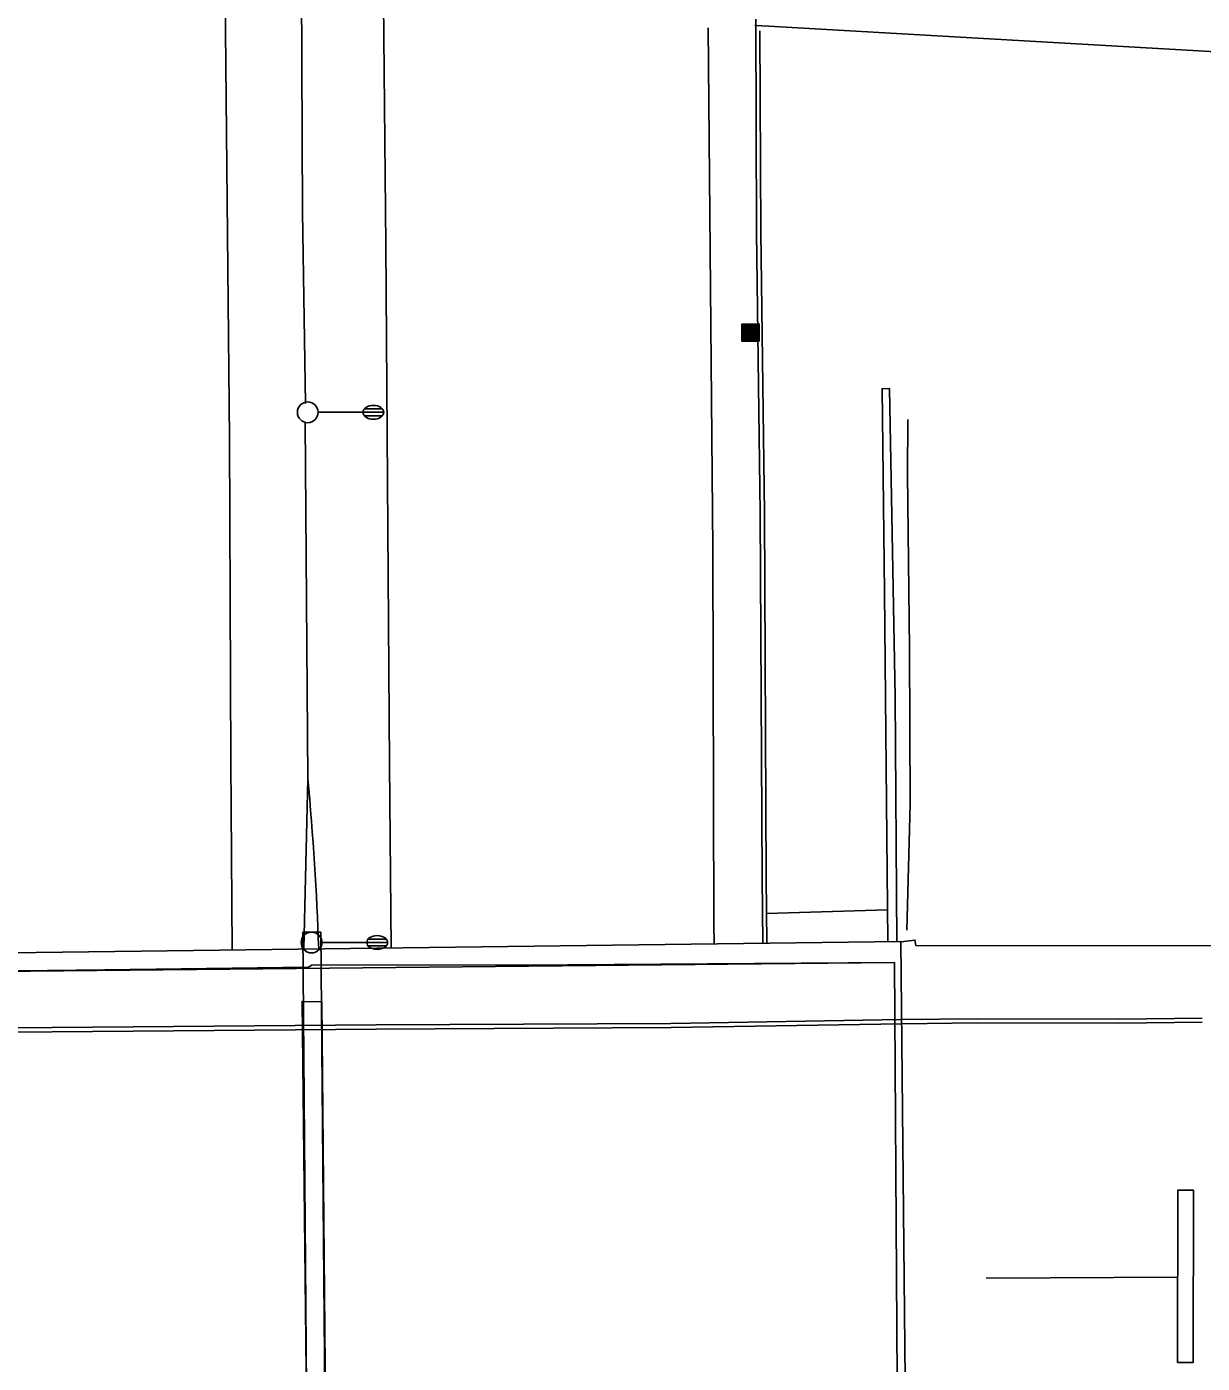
# Model space of a CAD drawing. Extents: x 2145380 to 2157287, y 139568 to 149130.
# Drawn here: x 2150806.3 to 2150976.4, y 140325.9 to 140519.3 of the extents above; entities that cross this region are included whole.
import ezdxf

# ---------------------------------------------------------------- set-up
doc = ezdxf.new("R2010")
doc.units = 0
for name, color, linetype in [('PR_PREVIOUSLY CONSTRUCTED', 7, 'Continuous'), ('TOPO_Asphalt', 7, 'Continuous'), ('TOPO_BRIDGE_Floor Deck', 7, 'Continuous'), ('TOPO_BRIDGE_Low Beam', 7, 'Continuous'), ('TOPO_BRIDGE_Pier', 7, 'Continuous'), ('TOPO_BRIDGE_Pier Cap', 7, 'Continuous'), ('TOPO_Concrete', 7, 'Continuous'), ('TOPO_Curb Back', 7, 'Continuous'), ('TOPO_Flowline', 7, 'Continuous'), ('TOPO_Light Pole', 7, 'Continuous'), ('TOPO_Misc', 7, 'Continuous'), ('TOPO_Misc Line', 7, 'Continuous'), ('TOPO_Sidewalk', 7, 'Continuous'), ('TOPO_Wall Freestanding', 7, 'Continuous')]:
    doc.layers.add(name, color=color, linetype=linetype)

# ---------------------------------------------------------------- blocks, each defined once
blk = doc.blocks.new('LP')
at = {"layer": 'TOPO_Light Pole'}
blk.add_line((3.81, 0), (20.32, 0), dxfattribs=at)
for points in [[(20.32, 0), (27.94, 0)], [(20.32, 0), (23.5, 0)], [(20.83, 1.27), (27.43, 1.27)], [(20.83, 1.27), (23.5, 1.27)], [(23.71, 1.27), (27.43, 1.27)], [(23.71, 0), (27.94, 0)], [(20.83, -1.27), (27.43, -1.27)], [(20.83, -1.27), (23.5, -1.27)], [(23.71, -1.27), (27.43, -1.27)]]:
    blk.add_lwpolyline(points, dxfattribs=at)
blk.add_circle((0, 0), 3.81, dxfattribs=at)
blk.add_ellipse((24.13, 0), major_axis=(3.81, 0), ratio=0.666667, dxfattribs=at)
blk = doc.blocks.new('CB')
at = {"layer": 'TOPO_Misc'}
for p, q in [((-3.08, 2.99), (3.24, 2.99)), ((-3.08, 2.68), (3.24, 2.68)), ((-3.08, 2.36), (3.24, 2.36)), ((-3.08, 2.05), (3.24, 2.05)), ((-3.08, 1.73), (3.24, 1.73)), ((-3.08, 1.4), (3.24, 1.4)), ((-3.08, 1.1), (3.24, 1.1)), ((-3.08, 0.77), (3.24, 0.77)), ((-3.08, 0.46), (3.24, 0.46)), ((-3.08, 0.14), (3.24, 0.14)), ((-3.08, -0.17), (3.24, -0.17)), ((-3.08, -0.48), (3.24, -0.48)), ((-3.08, -0.8), (3.24, -0.8)), ((-3.08, -1.11), (3.26, -1.11)), ((-3.08, -1.43), (3.26, -1.43)), ((-3.08, -1.75), (3.26, -1.75)), ((-3.08, -2.07), (3.26, -2.07)), ((-3.08, -2.39), (3.26, -2.39)), ((-3.08, -2.7), (3.26, -2.7)), ((-3.08, -3.02), (3.26, -3.02))]:
    blk.add_line(p, q, dxfattribs=at)
blk.add_lwpolyline([(3.26, -3.29), (3.24, 3.05), (-3.09, 3.04), (-3.08, -3.3), (3.26, -3.29)], dxfattribs=at)

msp = doc.modelspace()

# ---------------------------------------------------------------- linework, layer by layer
at = {"layer": 'PR_PREVIOUSLY CONSTRUCTED'}
msp.add_lwpolyline([(2150911.68, 140519.46), (2150913.66, 140519.35), (2150913.67, 140519.35), (2150913.68, 140519.35), (2150917.01, 140519.16), (2150998.55, 140514.49), (2150998.61, 140515.48), (2150998.65, 140516.48), (2150998.68, 140517.48), (2150998.71, 140518.48), (2150998.74, 140519.48), (2150998.77, 140520.48), (2150998.8, 140521.48), (2150998.82, 140522.48), (2150998.85, 140523.48), (2151004.39, 140523.81)], dxfattribs=at)
at = {"layer": 'TOPO_Asphalt'}
for points in [[(2150821.74, 142022.81), (2150822.6, 141924.11), (2150823.4, 141840.3), (2150824.46, 141743.43), (2150824.43, 141718.01), (2150825.36, 141619.27), (2150826.28, 141508.38), (2150827.55, 141400.88), (2150828.09, 141297.65), (2150829.48, 141180.83), (2150830.52, 141066.62), (2150831.25, 140944.43), (2150832.35, 140818.34), (2150832.8, 140757.25), (2150833.69, 140685.2), (2150834.1, 140611.06), (2150834.93, 140533.54), (2150835.64, 140459.77), (2150835.84, 140413.05), (2150836.06, 140385.7)], [(2150859.02, 140385.99), (2150858.78, 140412.6), (2150858.28, 140487.71), (2150857.41, 140578.02), (2150856.78, 140665.91), (2150856.24, 140741.15), (2150855.77, 140780.78)], [(2150904.9, 140519.1), (2150905.59, 140443.77), (2150905.73, 140389.55), (2150905.76, 140386.58)]]:
    msp.add_lwpolyline(points, dxfattribs=at)
at = {"layer": 'TOPO_BRIDGE_Floor Deck'}
msp.add_lwpolyline([(2150762.77, 140312.54), (2150933.49, 140313.77), (2150932.8, 140386.92), (2150762.17, 140384.76)], close=True, dxfattribs=at)
at = {"layer": 'TOPO_BRIDGE_Low Beam'}
for points in [[(2150763.51, 140382.23), (2150763.51, 140382.23), (2150817.63, 140382.86), (2150847.02, 140383.24), (2150847.57, 140383.52), (2150884.57, 140383.58), (2150931.87, 140383.89), (2150931.87, 140383.89)], [(2150763.51, 140382.23), (2150764.1, 140314.53), (2150814.2, 140315.02), (2150847.56, 140315.39), (2150848.82, 140315.38), (2150890.64, 140315.84), (2150932.32, 140316.06), (2150931.87, 140383.89), (2150884.57, 140383.58), (2150847.57, 140383.52), (2150847.02, 140383.24), (2150817.63, 140382.86)], [(2150763.51, 140382.23), (2150764.1, 140314.53), (2150932.32, 140316.06), (2150931.87, 140383.89)], [(2150931.87, 140383.89), (2150931.87, 140383.89), (2150932.32, 140316.06), (2150932.32, 140316.06)]]:
    msp.add_lwpolyline(points, close=True, dxfattribs=at)
for points in [[(2150847.02, 140383.24), (2150817.63, 140382.86), (2150763.51, 140382.23)], [(2150847.57, 140383.52), (2150884.57, 140383.58), (2150931.87, 140383.89)]]:
    msp.add_lwpolyline(points, dxfattribs=at)
at = {"layer": 'TOPO_BRIDGE_Pier'}
for p, q in [((2150846.24, 140388.27), (2150846.24, 140388.27)), ((2150848.85, 140388.3), (2150848.85, 140388.3))]:
    msp.add_line(p, q, dxfattribs=at)
for points in [[(2150846.88, 140310.26), (2150849.54, 140310.23), (2150848.85, 140388.3), (2150846.24, 140388.27)], [(2150846.88, 140310.26), (2150849.54, 140310.23), (2150848.85, 140388.3), (2150846.24, 140388.27)], [(2150849.54, 140320.28), (2150846.78, 140320.28), (2150846.15, 140378.27), (2150849.03, 140378.21)]]:
    msp.add_lwpolyline(points, close=True, dxfattribs=at)
at = {"layer": 'TOPO_BRIDGE_Pier Cap'}
msp.add_lwpolyline([(2150846.88, 140310.26), (2150849.54, 140310.23), (2150848.85, 140388.3), (2150846.24, 140388.27)], close=True, dxfattribs=at)
at = {"layer": 'TOPO_Concrete'}
msp.add_line((2150913.36, 140391.01), (2150930.86, 140391.54), dxfattribs=at)
at = {"layer": 'TOPO_Curb Back'}
for points in [[(2150912.8, 140386.67), (2150912.72, 140396.14), (2150912.44, 140448.88), (2150911.91, 140489.54), (2150911.79, 140520.35)], [(2150913.4, 140386.68), (2150913.32, 140396.14), (2150913.04, 140448.88), (2150912.51, 140489.54), (2150912.39, 140518.67)], [(2150976.39, 140375.85), (2150964.33, 140375.72), (2150943.86, 140375.76), (2150932.9, 140375.65), (2150899.52, 140375.1), (2150856.89, 140374.87), (2150804.09, 140374.43), (2150767.06, 140374.09), (2150736.46, 140373.91), (2150723.9, 140373.62)], [(2150976.4, 140375.25), (2150964.33, 140375.12), (2150943.87, 140375.16), (2150932.91, 140375.05), (2150899.53, 140374.5), (2150856.89, 140374.27), (2150804.09, 140373.83), (2150767.07, 140373.49), (2150736.47, 140373.31), (2150723.96, 140373.02)]]:
    msp.add_lwpolyline(points, dxfattribs=at)
at = {"layer": 'TOPO_Flowline'}
msp.add_lwpolyline([(2150933.66, 140388.6), (2150934.15, 140406.79), (2150934.04, 140429.26), (2150933.74, 140454.54), (2150933.77, 140462.47)], dxfattribs=at)
at = {"layer": 'TOPO_Misc Line'}
msp.add_line((2150972.84, 140338.4), (2150945.11, 140338.26), dxfattribs=at)
msp.add_lwpolyline([(2150975.1, 140350.96), (2150975.08, 140326.04), (2150972.83, 140326.05), (2150972.85, 140350.96)], close=True, dxfattribs=at)
at = {"layer": 'TOPO_Sidewalk'}
msp.add_lwpolyline([(2150932.81, 140386.91), (2150934.83, 140387.15), (2150934.94, 140386.38), (2150964.51, 140386.29), (2151000.21, 140386.42)], dxfattribs=at)
at = {"layer": 'TOPO_Wall Freestanding'}
for points in [[(2150845.39, 140659.18), (2150845.77, 140590.17), (2150846.2, 140492.42), (2150846.65, 140464.75)], [(2150930.9, 140386.9), (2150930.4, 140437.45), (2150930.06, 140466.9), (2150931.15, 140466.91), (2150931.97, 140422.35), (2150932.18, 140386.92)], [(2150846.59, 140462.01), (2150846.98, 140410.48), (2150846.42, 140385.86), (2150846.42, 140385.83)]]:
    msp.add_lwpolyline(points, dxfattribs=at)
msp.add_arc((2150447.77, 140372.54), 401.01, 1.9036, 5.4303, dxfattribs=at)

# ---------------------------------------------------------------- block references
at = {"layer": 'TOPO_Light Pole', "xscale": 0.39370000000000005, "yscale": 0.3937000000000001}
for p in [(2150846.97, 140463.49), (2150847.52, 140386.79)]:
    msp.add_blockref('LP', p, dxfattribs=at)
at = {"layer": 'TOPO_Misc', "xscale": 0.39370000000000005, "yscale": 0.3937000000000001}
msp.add_blockref('CB', (2150911.01, 140475.06), dxfattribs=at)

doc.saveas('drawing.dxf')
